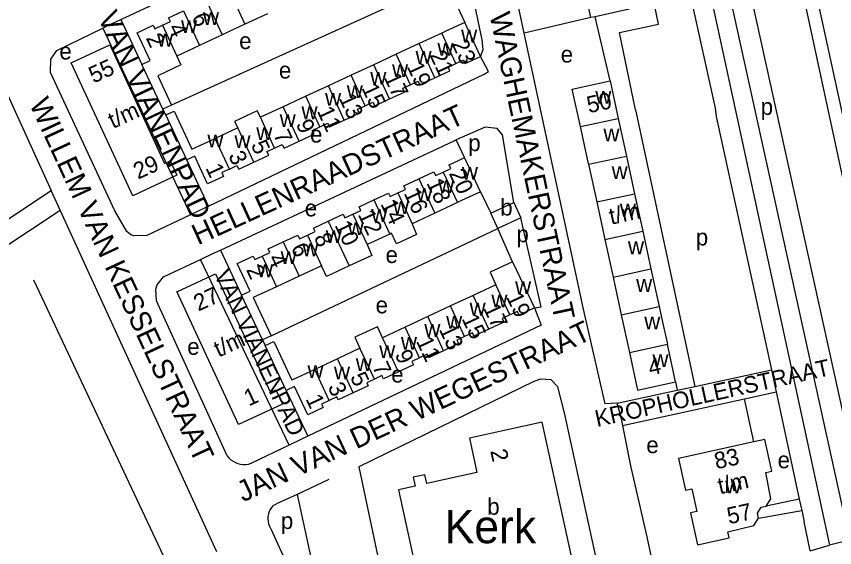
# Model space of a CAD drawing. Extents: x 159294 to 161936, y 384538 to 386517.
# Drawn here: x 160510.5 to 160707.3, y 385907.4 to 386035.1 of the extents above; entities that cross this region are included whole.
import ezdxf

# ---------------------------------------------------------------- set-up
doc = ezdxf.new("R2010")
doc.units = 0
for name, color, linetype in [('BLT_Basislijn', 7, 'Continuous'), ('BLT_Bebouwing', 7, 'Continuous'), ('BLT_Bebouwing_beschrifting', 7, 'Continuous'), ('BLT_Centroide', 7, 'Continuous'), ('BLT_Huisnummer', 7, 'Continuous'), ('BLT_Huisnummer_ tussenligend', 7, 'Continuous'), ('BLT_Huisnummer_reeks', 7, 'Continuous'), ('BLT_Onderverdeling_panden', 7, 'Continuous'), ('BLT_Plantopo', 7, 'Continuous'), ('BLT_Straatnaam', 7, 'Continuous'), ('BLT_Straatnaam_verkleind', 7, 'Continuous')]:
    doc.layers.add(name, color=color, linetype=linetype)

msp = doc.modelspace()

# ---------------------------------------------------------------- linework, layer by layer
at = {"layer": 'BLT_Basislijn'}
for p, q in [((160678.5, 386079.41), (160700, 385981.81)), ((160535.64, 386034.3), (160603.36, 386066.03)), ((160613.71, 386043.66), (160618.34, 386033.62)), ((160632.63, 386031.06), (160630.88, 386039.34)), ((160535.64, 386034.3), (160540.68, 386023.51)), ((160648.7, 386034.76), (160632.63, 386031.06)), ((160653.32, 386019.56), (160649.71, 386034.98)), ((160531.25, 386032.23), (160552.4, 385987.34)), ((160546.46, 386011.37), (160545.72, 386012.72)), ((160659.43, 386012.58), (160673.72, 385946.13)), ((160618.31, 386001.1), (160616.29, 386005.41)), ((160556.73, 385989.41), (160551.49, 386000.54)), ((160472.52, 385962.56), (160518.87, 385993.23)), ((160521.02, 385988.46), (160518.87, 385993.23)), ((160622.14, 385992.88), (160624.62, 385987.73)), ((160558.69, 385906.33), (160521.02, 385988.46)), ((160571.77, 385958.24), (160626.32, 385984.05)), ((160629.81, 385976.06), (160626.32, 385984.05)), ((160559.57, 385978.89), (160564.68, 385968.06)), ((160576.1, 385931.98), (160554.77, 385976.64)), ((160514.56, 385971.76), (160548.7, 385899.35)), ((160700, 385958.71), (160710.91, 385909.14)), ((160569.7, 385957.28), (160570.37, 385955.96)), ((160673.72, 385946.13), (160692.12, 385950.12)), ((160692.12, 385950.12), (160692.55, 385948.15)), ((160669.05, 385947.23), (160669.47, 385945.21)), ((160692.55, 385948.15), (160693.27, 385944.84)), ((160575.42, 385945.16), (160580.63, 385934.13)), ((160655.05, 385942.08), (160669.47, 385945.21)), ((160669.47, 385945.21), (160673.72, 385946.13)), ((160685.62, 385943.16), (160693.27, 385944.84)), ((160656.29, 385936.75), (160685.62, 385943.16)), ((160687.87, 385932.79), (160685.62, 385943.16)), ((160655.68, 385939.82), (160655.05, 385942.08)), ((160700, 385936.22), (160706.13, 385907.93)), ((160576.1, 385931.98), (160567.03, 385927.66)), ((160585.62, 385923.72), (160578.01, 385920.15)), ((160578.01, 385920.15), (160573.05, 385917.85)), ((160572.25, 385917.48), (160573.05, 385917.85)), ((160698.83, 385919), (160690.88, 385917.35)), ((160698.83, 385919), (160699.44, 385916.25)), ((160689.02, 385914.43), (160699.44, 385916.25)), ((160701.43, 385906.61), (160700, 385913.54)), ((160571.46, 385912.38), (160571.77, 385911.7)), ((160571.77, 385911.7), (160582.54, 385888.46)), ((160701.43, 385906.61), (160706.13, 385907.93)), ((160710.91, 385909.14), (160706.13, 385907.93))]:
    msp.add_line(p, q, dxfattribs=at)
for points in [[(160594.91, 386366.53), (160602.34, 386353.81), (160607.44, 386343.3), (160613.01, 386329.93), (160618.11, 386314), (160650.05, 386166.67), (160700, 385936.22)], [(160674.27, 386076.3), (160674.46, 386074.75), (160700, 385958.71)], [(160665.18, 386073.67), (160678.62, 386013.03), (160678.84, 386011.01), (160692.12, 385950.12)], [(160724.75, 385916.3), (160729.82, 385917.26), (160700, 386054.05)], [(160622.14, 386025.44), (160622.82, 386027.06), (160622.57, 386029.45), (160618.87, 386047.05)], [(160613.71, 386043.66), (160613.06, 386043.34), (160547.81, 386013.69)], [(160659.43, 386012.58), (160655.57, 386031.22), (160664.99, 386033.19), (160663.89, 386038.2)], [(160700, 386039.15), (160720.02, 385946.17), (160720.5, 385943.08), (160719.17, 385940.25), (160719.41, 385938.04), (160724, 385917.35), (160724.75, 385916.3)], [(160498.82, 386034.76), (160500, 386032.69), (160502.04, 386029.43), (160504.12, 386025.38), (160518.87, 385993.23)], [(160531.25, 386032.23), (160532.35, 386032.76), (160535.64, 386034.3)], [(160552.4, 385987.34), (160541.88, 385982.37), (160538.75, 385982.31), (160538.01, 385982.53), (160537.06, 385983.36), (160534.17, 385988.29), (160518.68, 386021.59), (160518.78, 386024.8), (160520.24, 386026.84), (160531.25, 386032.23)], [(160655.05, 385942.08), (160652.17, 385941.96), (160646.9, 385964.66), (160632.63, 386031.06)], [(160556.73, 385989.41), (160623.05, 386021.19), (160624.03, 386021.83), (160622.14, 386025.44)], [(160630.15, 385990.29), (160627.41, 386006.59), (160626.13, 386008.07), (160623.3, 386008.43), (160616.29, 386005.41)], [(160559.57, 385978.89), (160615.78, 386005.18), (160616.29, 386005.41)], [(160484.56, 385964.4), (160521.02, 385988.46)], [(160556.73, 385989.41), (160553.44, 385987.83), (160552.4, 385987.34)], [(160635.17, 385965.01), (160636.76, 385965.26), (160631.85, 385986.62)], [(160700, 385981.81), (160715.13, 385913.15), (160714.89, 385911.82), (160714.13, 385910.35), (160713.17, 385909.64), (160710.91, 385909.14)], [(160554.77, 385976.64), (160557.62, 385977.98), (160559.57, 385978.89)], [(160561.18, 385929.42), (160544.22, 385966.65), (160544.06, 385969.52), (160544.38, 385970.5), (160545.88, 385972.45), (160554.77, 385976.64)], [(160635.17, 385965.01), (160636.76, 385960.86), (160580.63, 385934.13)], [(160609.01, 385884.47), (160642.57, 385891.8), (160650.05, 385893.88), (160651.29, 385894.96), (160651.39, 385898.24), (160642.31, 385939.8), (160640.72, 385946.01), (160639.13, 385947.67), (160636.58, 385947.89), (160634.94, 385947.26), (160592.89, 385926.75), (160598.3, 385900.95), (160598.54, 385900.43), (160600.59, 385900.63), (160601.07, 385899.84), (160604.7, 385883.68), (160609.01, 385884.47)], [(160693.27, 385944.84), (160698.73, 385919.44), (160698.83, 385919)], [(160655.68, 385939.82), (160656.29, 385936.75)], [(160656.29, 385936.75), (160658.22, 385927.06), (160662.18, 385909.92)], [(160580.63, 385934.13), (160578.75, 385933.24), (160576.1, 385931.98)], [(160561.18, 385929.42), (160561.6, 385928.93), (160562.07, 385928.5), (160562.6, 385928.13), (160563.17, 385927.83), (160563.77, 385927.6), (160564.39, 385927.45), (160565.03, 385927.37), (160565.67, 385927.38), (160566.31, 385927.46), (160566.93, 385927.63), (160567.03, 385927.66)], [(160578.01, 385920.15), (160584.18, 385891.66), (160584.26, 385889.49), (160582.54, 385888.46)], [(160572.25, 385917.48), (160571.86, 385917.03), (160571.54, 385916.54), (160571.28, 385916.01), (160571.1, 385915.45), (160571, 385914.86), (160570.97, 385914.28), (160571.03, 385913.69), (160571.17, 385913.11), (160571.38, 385912.56), (160571.46, 385912.38)], [(160699.44, 385916.25), (160699.5, 385915.98), (160700, 385913.54)], [(160662.18, 385909.92), (160664.27, 385900.21), (160665.89, 385898.42), (160666.9, 385897.85), (160672.25, 385898.78)]]:
    msp.add_lwpolyline(points, dxfattribs=at)
at = {"layer": 'BLT_Bebouwing'}
for p, q in [((160648.7, 386034.76), (160646.69, 386043.85)), ((160570.89, 386035.7), (160565.46, 386033.17)), ((160622.14, 386025.44), (160618.34, 386033.62)), ((160565.46, 386033.17), (160560.02, 386030.63)), ((160560.02, 386030.63), (160554.57, 386028.08)), ((160612.82, 386031.05), (160607.36, 386028.52)), ((160554.57, 386028.08), (160549.1, 386025.53)), ((160607.36, 386028.52), (160601.88, 386025.97)), ((160601.88, 386025.97), (160596.44, 386023.45)), ((160545.72, 386012.72), (160540.68, 386023.51)), ((160596.44, 386023.45), (160590.99, 386020.92)), ((160590.99, 386020.92), (160585.55, 386018.39)), ((160585.55, 386018.39), (160580.11, 386015.87)), ((160580.11, 386015.87), (160574.63, 386013.33)), ((160547.81, 386013.69), (160545.72, 386012.72)), ((160574.63, 386013.33), (160569.18, 386010.8)), ((160551.49, 386000.54), (160546.46, 386011.37)), ((160655.29, 386010.52), (160657.26, 386001.48)), ((160563.77, 386008.28), (160558.29, 386005.74)), ((160622.14, 385992.88), (160618.31, 386001.1)), ((160657.26, 386001.48), (160659.22, 385992.44)), ((160648.15, 385999.51), (160650.12, 385990.46)), ((160659.22, 385992.44), (160661.19, 385983.4)), ((160616.59, 385990.3), (160611.14, 385987.76)), ((160624.62, 385987.73), (160630.15, 385990.29)), ((160630.15, 385990.29), (160631.85, 385986.62)), ((160650.12, 385990.46), (160652.08, 385981.42)), ((160611.14, 385987.76), (160605.7, 385985.23)), ((160626.32, 385984.05), (160624.62, 385987.73)), ((160631.85, 385986.62), (160626.32, 385984.05)), ((160600.31, 385982.73), (160594.85, 385980.19)), ((160661.19, 385983.4), (160663.15, 385974.36)), ((160652.08, 385981.42), (160654.04, 385972.38)), ((160583.91, 385975.1), (160578.49, 385972.58)), ((160629.81, 385976.06), (160635.17, 385965.01)), ((160663.15, 385974.36), (160665.12, 385965.32)), ((160578.49, 385972.58), (160573.09, 385970.07)), ((160654.04, 385972.38), (160656, 385963.34)), ((160625.79, 385970.55), (160620.34, 385968)), ((160564.68, 385968.06), (160566.71, 385969.01)), ((160573.09, 385970.07), (160567.48, 385967.46)), ((160569.7, 385957.28), (160564.68, 385968.06)), ((160567.48, 385967.46), (160571.77, 385958.24)), ((160620.34, 385968), (160614.89, 385965.45)), ((160614.89, 385965.45), (160609.43, 385962.9)), ((160609.43, 385962.9), (160603.99, 385960.36)), ((160656, 385963.34), (160657.96, 385954.3)), ((160603.99, 385960.36), (160598.56, 385957.81)), ((160571.77, 385958.24), (160569.7, 385957.28)), ((160575.42, 385945.16), (160570.37, 385955.96)), ((160593.13, 385955.27), (160587.7, 385952.73)), ((160587.7, 385952.73), (160582.25, 385950.18)), ((160582.25, 385950.18), (160576.76, 385947.62)), ((160577.4, 385946.09), (160575.42, 385945.16))]:
    msp.add_line(p, q, dxfattribs=at)
for points in [[(160655.87, 386045.87), (160657.87, 386036.78), (160649.71, 386034.98)], [(160545.65, 386032.93), (160547.52, 386033.8), (160547.11, 386034.68), (160550.7, 386036.36)], [(160618.34, 386033.62), (160613.81, 386031.51), (160612.82, 386031.05)], [(160649.71, 386034.98), (160648.7, 386034.76)], [(160540.68, 386023.51), (160542.67, 386024.44), (160539.54, 386031.14), (160543.37, 386032.93), (160543.78, 386032.05), (160545.65, 386032.93)], [(160549.1, 386025.53), (160550.07, 386023.41), (160544.49, 386020.8), (160547.81, 386013.69)], [(160616.22, 386023.73), (160618.05, 386024.58), (160618.45, 386023.72), (160622.14, 386025.44)], [(160611.17, 386020.31), (160614.8, 386022), (160614.39, 386022.88), (160616.22, 386023.73)], [(160605.28, 386018.64), (160607.13, 386019.5), (160607.54, 386018.62), (160611.17, 386020.31)], [(160646.19, 386008.55), (160644.23, 386017.59), (160653.32, 386019.56)], [(160653.32, 386019.56), (160655.29, 386010.52)], [(160600.26, 386015.22), (160603.85, 386016.88), (160603.43, 386017.78), (160605.28, 386018.64)], [(160594.4, 386013.59), (160596.26, 386014.46), (160596.68, 386013.56), (160600.26, 386015.22)], [(160546.46, 386011.37), (160548.47, 386012.3), (160552.72, 386003.15), (160558.29, 386005.74)], [(160569.18, 386010.8), (160568.45, 386012.32), (160562.99, 386009.79), (160563.77, 386008.28)], [(160589.38, 386010.14), (160592.96, 386011.8), (160592.53, 386012.73), (160594.4, 386013.59)], [(160583.52, 386008.52), (160585.38, 386009.38), (160585.8, 386008.48), (160589.38, 386010.14)], [(160578.48, 386005.03), (160582.1, 386006.71), (160581.66, 386007.65), (160583.52, 386008.52)], [(160648.15, 385999.51), (160648.05, 386000), (160646.19, 386008.55)], [(160572.6, 386003.42), (160574.44, 386004.27), (160574.87, 386003.35), (160578.48, 386005.03)], [(160567.61, 386000), (160571.18, 386001.66), (160570.76, 386002.56), (160572.6, 386003.42)], [(160561.72, 385998.36), (160559.89, 385997.51), (160560.31, 385996.6), (160556.48, 385994.82), (160554.07, 386000), (160553.4, 386001.43), (160551.49, 386000.54)], [(160561.72, 385998.36), (160563.55, 385999.21), (160563.97, 385998.31), (160567.61, 386000)], [(160613.17, 385997.64), (160615.02, 385998.5), (160614.61, 385999.38), (160615.95, 386000), (160616.7, 386000.35), (160618.31, 386001.1)], [(160602.27, 385992.61), (160604.11, 385993.46), (160603.71, 385994.32), (160607.31, 385996)], [(160607.31, 385996), (160610.91, 385997.67), (160611.32, 385996.78), (160613.17, 385997.64)], [(160596.49, 385990.95), (160600.03, 385992.6), (160600.43, 385991.75), (160602.27, 385992.61)], [(160622.14, 385992.88), (160617.6, 385990.77), (160616.59, 385990.3)], [(160591.44, 385987.52), (160593.36, 385988.41), (160592.94, 385989.3), (160596.49, 385990.95)], [(160585.52, 385985.86), (160589.11, 385987.53), (160589.52, 385986.63), (160591.44, 385987.52)], [(160580.48, 385982.47), (160582.33, 385983.33), (160581.93, 385984.19), (160585.52, 385985.86)], [(160605.7, 385985.23), (160606.76, 385982.62), (160601.93, 385980.38), (160600.75, 385982.93), (160600.31, 385982.73)], [(160574.64, 385980.84), (160578.21, 385982.5), (160578.63, 385981.61), (160580.48, 385982.47)], [(160569.65, 385977.46), (160571.48, 385978.31), (160571.07, 385979.18), (160574.64, 385980.84)], [(160594.85, 385980.19), (160595.97, 385977.62), (160590.53, 385975.09)], [(160566.71, 385969.01), (160563.62, 385975.66), (160567.43, 385977.43), (160567.82, 385976.61), (160569.65, 385977.46)], [(160590.53, 385975.09), (160585.09, 385972.56), (160583.91, 385975.1)], [(160629.81, 385976.06), (160624.48, 385973.57), (160625.79, 385970.55)], [(160635.17, 385965.01), (160631.45, 385963.27), (160631.04, 385964.15), (160629.19, 385963.28)], [(160665.12, 385965.32), (160665.93, 385961.58), (160667.09, 385956.27)], [(160629.19, 385963.28), (160627.34, 385962.42), (160627.75, 385961.54), (160624.15, 385959.85)], [(160598.56, 385957.81), (160597.36, 385960.47), (160591.92, 385957.92), (160593.13, 385955.27)], [(160624.15, 385959.85), (160620.56, 385958.17), (160620.18, 385958.97), (160618.32, 385958.1)], [(160570.37, 385955.96), (160572.41, 385956.91), (160576.76, 385947.62)], [(160618.32, 385958.1), (160616.47, 385957.23), (160616.86, 385956.39), (160613.26, 385954.7)], [(160613.26, 385954.7), (160609.66, 385953.02), (160609.28, 385953.84), (160607.44, 385952.98)], [(160669.05, 385947.23), (160667.09, 385956.27)], [(160607.44, 385952.98), (160605.6, 385952.12), (160605.99, 385951.29), (160602.4, 385949.61)], [(160657.96, 385954.3), (160659.93, 385945.25), (160669.05, 385947.23)], [(160602.4, 385949.61), (160598.8, 385947.93), (160598.43, 385948.72), (160596.6, 385947.86)], [(160596.6, 385947.86), (160594.76, 385947), (160595.12, 385946.23), (160591.53, 385944.54)], [(160585.73, 385942.74), (160583.88, 385941.87), (160584.27, 385941.04), (160580.57, 385939.32), (160577.4, 385946.09)], [(160591.53, 385944.54), (160587.93, 385942.86), (160587.58, 385943.6), (160585.73, 385942.74)], [(160635.82, 385898.5), (160645.07, 385900.52), (160637.01, 385937.52), (160619.48, 385933.71), (160621.29, 385925.41), (160609.24, 385922.79), (160608.78, 385924.9), (160605.98, 385924.29), (160606.45, 385922.12), (160602.45, 385921.25), (160606.54, 385902.49), (160604.97, 385902.15), (160607.15, 385892.17), (160635.82, 385898.5)], [(160690.88, 385917.35), (160692, 385919.1), (160690.79, 385925.42), (160692.24, 385925.73), (160690.56, 385933.38), (160687.87, 385932.79)], [(160687.87, 385932.79), (160669.78, 385928.82), (160671.47, 385921.14), (160672.95, 385921.46), (160674.15, 385916.04), (160672.64, 385915.71), (160674.33, 385908.03)], [(160689.02, 385914.43), (160688.75, 385915.66), (160689.66, 385917.09), (160690.88, 385917.35)], [(160674.33, 385908.03), (160681.98, 385909.71), (160681.67, 385911.15), (160687.9, 385912.69), (160689.02, 385914.43)]]:
    msp.add_lwpolyline(points, dxfattribs=at)
at = {"layer": 'BLT_Onderverdeling_panden'}
for p, q in [((160561.6, 386041.44), (160565.46, 386033.17)), ((160556.56, 386038.04), (160560.02, 386030.63)), ((160550.7, 386036.36), (160554.57, 386028.08)), ((160545.65, 386032.93), (160549.1, 386025.53)), ((160616.22, 386023.73), (160612.82, 386031.05)), ((160611.17, 386020.31), (160607.36, 386028.52)), ((160605.28, 386018.64), (160601.88, 386025.97)), ((160600.26, 386015.22), (160596.44, 386023.45)), ((160594.4, 386013.59), (160590.99, 386020.92)), ((160589.38, 386010.14), (160585.55, 386018.39)), ((160583.52, 386008.52), (160580.11, 386015.87)), ((160578.48, 386005.03), (160574.63, 386013.33)), ((160572.6, 386003.42), (160569.18, 386010.8)), ((160646.19, 386008.55), (160655.29, 386010.52)), ((160567.61, 386000), (160563.77, 386008.28)), ((160561.72, 385998.36), (160558.29, 386005.74)), ((160648.15, 385999.51), (160657.26, 386001.48)), ((160607.31, 385996), (160611.14, 385987.76)), ((160613.17, 385997.64), (160616.59, 385990.3)), ((160602.27, 385992.61), (160605.7, 385985.23)), ((160650.12, 385990.46), (160659.22, 385992.44)), ((160596.49, 385990.95), (160600.31, 385982.73)), ((160591.44, 385987.52), (160594.85, 385980.19)), ((160585.52, 385985.86), (160590.53, 385975.09)), ((160580.48, 385982.47), (160583.91, 385975.1)), ((160652.08, 385981.42), (160661.19, 385983.4)), ((160574.64, 385980.84), (160578.49, 385972.58)), ((160569.65, 385977.46), (160573.09, 385970.07)), ((160654.04, 385972.38), (160663.15, 385974.36)), ((160629.19, 385963.28), (160625.79, 385970.55)), ((160624.15, 385959.85), (160620.34, 385968)), ((160618.32, 385958.1), (160614.89, 385965.45)), ((160656, 385963.34), (160665.12, 385965.32)), ((160613.26, 385954.7), (160609.43, 385962.9)), ((160607.44, 385952.98), (160603.99, 385960.36)), ((160602.4, 385949.61), (160598.56, 385957.81)), ((160596.6, 385947.86), (160593.13, 385955.27)), ((160657.96, 385954.3), (160667.09, 385956.27)), ((160591.53, 385944.54), (160587.7, 385952.73)), ((160585.73, 385942.74), (160582.25, 385950.18))]:
    msp.add_line(p, q, dxfattribs=at)
at = {"layer": 'BLT_Plantopo'}
msp.add_lwpolyline([(160523.67, 386023.91), (160532.94, 386028.2), (160546.13, 385999.7), (160547.48, 386000.33), (160549.09, 385996.86), (160538.47, 385991.94), (160538.47, 385991.94)], close=True, dxfattribs=at)
msp.add_lwpolyline([(160549.11, 385968.86), (160558.4, 385973.16), (160571.59, 385944.68), (160572.9, 385945.28), (160574.49, 385941.84), (160563.89, 385936.93), (160549.08, 385968.93)], dxfattribs=at)

# ---------------------------------------------------------------- texts
at = {"layer": 'BLT_Bebouwing_beschrifting'}
msp.add_text('Kerk', height=8, dxfattribs=at).set_placement((160613.52, 385908.43))
at = {"layer": 'BLT_Centroide'}
for s, p in [('w', (160555.36, 386032.97)), ('w', (160550.11, 386031.05)), ('w', (160617.48, 386028.77)), ('w', (160544.33, 386027.8)), ('e', (160564.08, 386027.2)), ('e', (160520.83, 386024.7)), ('w', (160611.78, 386025.58)), ('w', (160606.52, 386023.67)), ('e', (160641.44, 386023.96)), ('w', (160600.86, 386020.5)), ('e', (160573.64, 386020.13)), ('w', (160595.62, 386018.61)), ('w', (160589.97, 386015.42)), ('w', (160584.75, 386013.56)), ('w', (160649.76, 386014.06)), ('p', (160689.55, 386011.37)), ('w', (160579.08, 386010.34)), ('w', (160573.83, 386008.48)), ('w', (160568.19, 386005.31)), ('e', (160581.13, 386004.73)), ('w', (160651.72, 386005)), ('w', (160556.45, 386003.56)), ('w', (160562.95, 386003.42)), ('p', (160619.2, 386002.67)), ('w', (160617.66, 385995.78)), ('w', (160653.69, 385995.97)), ('w', (160611.95, 385992.59)), ('w', (160606.7, 385990.7)), ('e', (160579.87, 385986.98)), ('w', (160601.09, 385987.58)), ('b', (160626.9, 385987.19)), ('w', (160655.66, 385986.94)), ('w', (160595.88, 385985.66)), ('w', (160590.19, 385982.48)), ('w', (160584.91, 385980.58)), ('p', (160630.79, 385980.77)), ('p', (160673.94, 385979.99)), ('w', (160579.28, 385977.42)), ('w', (160657.62, 385977.88)), ('w', (160574.06, 385975.55)), ('e', (160599.3, 385975.77)), ('w', (160568.36, 385972.36)), ('w', (160630.47, 385968.31)), ('w', (160659.59, 385968.84)), ('e', (160596.91, 385963.68)), ('w', (160624.77, 385965.09)), ('w', (160619.52, 385963.14)), ('w', (160613.88, 385959.98)), ('w', (160661.54, 385959.81)), ('w', (160608.62, 385958.03)), ('e', (160551.59, 385953.7)), ('w', (160603, 385954.91)), ('w', (160597.77, 385952.92)), ('w', (160592.14, 385949.83)), ('w', (160663.51, 385950.75)), ('w', (160580.52, 385948.12)), ('w', (160586.89, 385947.81)), ('e', (160600.66, 385947.04)), ('e', (160662.04, 385930.06)), ('e', (160693.62, 385926.44)), ('w', (160681.02, 385920.39)), ('b', (160623.77, 385915.25)), ('p', (160574.12, 385911.84))]:
    msp.add_text(s, height=4, dxfattribs=at).set_placement(p)
at = {"layer": 'BLT_Huisnummer'}
for s, rotation, p in [('6', 295.0362, (160552.56, 386034.86)), ('2', 295.0379, (160541.57, 386029.87)), ('23', 294.9015, (160615.12, 386028.51)), ('17', 294.8986, (160598.82, 386020.43)), ('13', 294.8978, (160588, 386015.42)), ('9', 294.8981, (160577.65, 386009.21)), ('5', 294.8922, (160566.82, 386004.2)), ('1', 294.9054, (160555.93, 385998.62)), ('20', 294.949, (160614.47, 385997.33)), ('14', 294.9432, (160598, 385990)), ('10', 294.9422, (160586.98, 385984.89)), ('6', 294.9451, (160576.45, 385979.48)), ('2', 294.9442, (160565.69, 385974.2)), ('17', 295.0674, (160622.72, 385964.98)), ('13', 295.0674, (160612.07, 385959.85)), ('9', 295.0708, (160601.44, 385953.82)), ('5', 295.0655, (160590.69, 385948.42)), ('1', 295.0619, (160579.99, 385943.13))]:
    msp.add_text(s, height=4, rotation=rotation, dxfattribs=at).set_placement(p)
at = {"layer": 'BLT_Huisnummer_ tussenligend'}
for s, rotation, p in [('4', 295.0379, (160546.89, 386032.35)), ('21', 294.8986, (160609.81, 386025.8)), ('19', 294.8986, (160604.35, 386023.02)), ('15', 294.8978, (160593.45, 386017.88)), ('11', 294.8981, (160582.72, 386012.35)), ('7', 294.8922, (160572.21, 386006.68)), ('3', 294.9054, (160561.4, 386001.62)), ('18', 294.9432, (160609.06, 385995.05)), ('16', 294.9432, (160603.6, 385992.6)), ('12', 294.9422, (160592.58, 385987.47)), ('8', 294.9451, (160581.98, 385981.93)), ('4', 294.9442, (160570.94, 385976.94)), ('19', 295.0742, (160628.24, 385967.64)), ('15', 295.0674, (160617.53, 385962.44)), ('11', 295.0708, (160606.57, 385957.02)), ('7', 295.0655, (160596.01, 385950.89)), ('3', 295.0619, (160585.32, 385946))]:
    msp.add_text(s, height=4, rotation=rotation, dxfattribs=at).set_placement(p)
at = {"layer": 'BLT_Huisnummer_reeks'}
for s, rotation, p in [('55', 24.4956, (160529.03, 386018.89)), ('50', 12.2384, (160648.18, 386011.77)), ('t/m', 24.5068, (160533.71, 386007.99)), ('29', 24.5029, (160539.75, 385995.8)), ('t/m', 12.2407, (160653.57, 385984.97)), ('27', 24.6443, (160554.27, 385964.09)), ('t/m', 24.5068, (160559.12, 385953.04)), ('4', 12.2418, (160662.96, 385948.67)), ('1', 24.6353, (160566.37, 385941.26)), ('2', 282.278, (160624.47, 385930.63)), ('83', 12.3842, (160678.87, 385926.18)), ('t/m', 12.3842, (160679.71, 385920.18)), ('57', 12.3842, (160681.92, 385912.96))]:
    msp.add_text(s, height=4, rotation=rotation, dxfattribs=at).set_placement(p)
at = {"layer": 'BLT_Straatnaam'}
for s, height, rotation, p in [('DE WAGHEMAKERSTRAAT', 5, 282.0525, (160621.95, 386046.36)), ('VAN VIANENPAD', 4.9999, 295.1468, (160529.96, 386034.87)), ('WILLEM VAN KESSELSTRAAT', 5, 294.8743, (160513.5, 386014.05)), ('HELLENRAADSTRAAT', 5, 24.5893, (160554.16, 385979.99)), ('JAN VAN DER WEGESTRAAT', 5, 25.0674, (160565, 385918.21))]:
    msp.add_text(s, height=height, rotation=rotation, dxfattribs=at).set_placement(p)
at = {"layer": 'BLT_Straatnaam_verkleind'}
for s, rotation, p in [('VAN VIANENPAD', 295.1468, (160557.97, 385973.06)), ('KROPHOLLERSTRAAT', 12.4841, (160650.17, 385936.36))]:
    msp.add_text(s, height=4, rotation=rotation, dxfattribs=at).set_placement(p)

doc.saveas('drawing.dxf')
